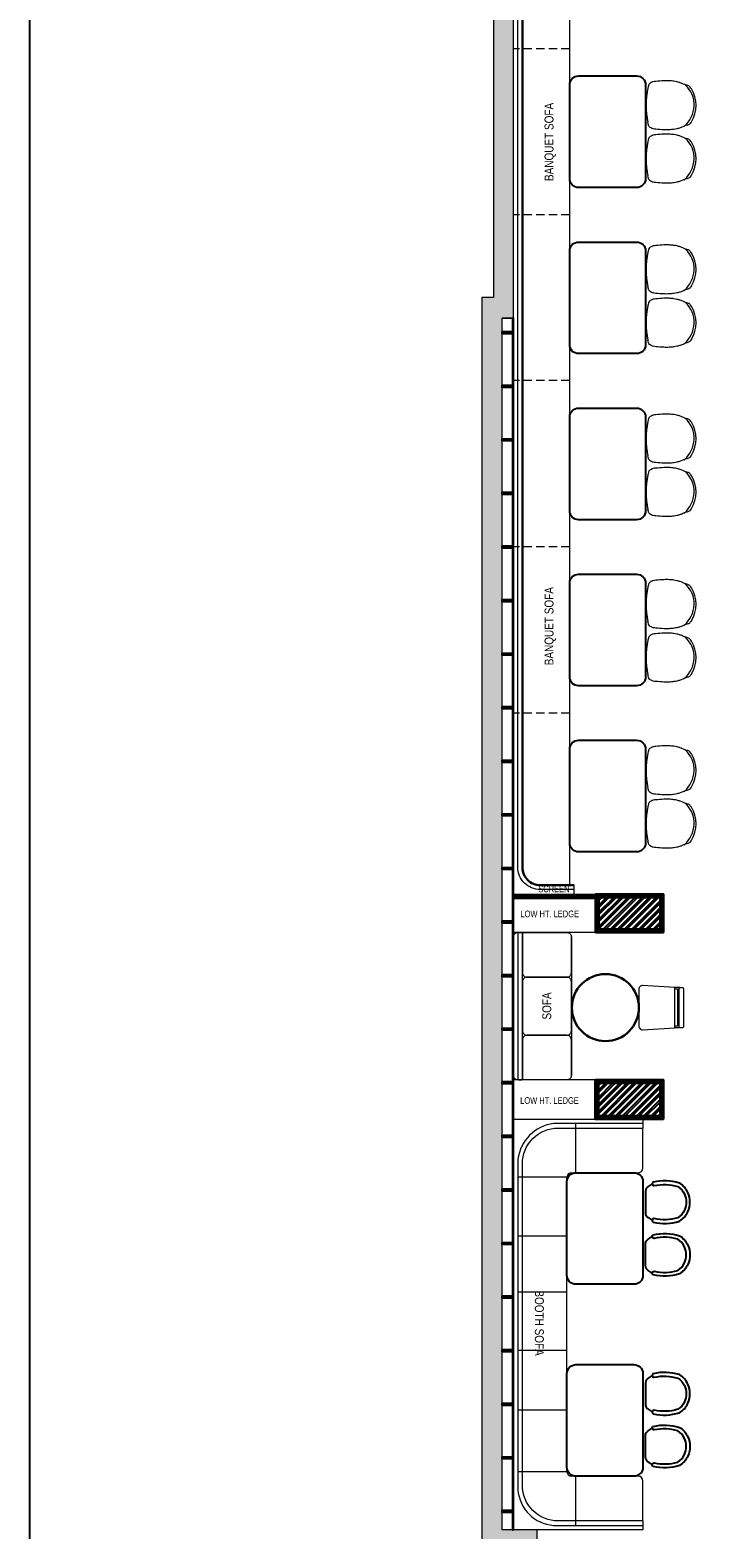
# Model space of a CAD drawing. Extents: x 3940905 to 4145695, y 925352 to 1109797.
# Tile 888 of 1056: x 4083333 to 4091131, y 1024945 to 1041743. Entities that reach past the tile are written whole.
import ezdxf

# ---------------------------------------------------------------- set-up
doc = ezdxf.new("R2010")
doc.units = 0
doc.header["$LTSCALE"] = 750
doc.header["$MEASUREMENT"] = 0
doc.linetypes.add('DASHED2', pattern=[0.375, 0.25, -0.125])
for name, color, linetype, lineweight in [('A_ FURN', 15, 'CONTINUOUS', 15), ('CIVIL WALLS', 7, 'CONTINUOUS', 30), ('FURN', 15, 'CONTINUOUS', 5), ('HATCH', 7, 'CONTINUOUS', 0), ('wall', 7, 'CONTINUOUS', 25)]:
    doc.layers.add(name, color=color, linetype=linetype, lineweight=lineweight)
for name, color, linetype in [('AR-FURNITURE', 34, 'CONTINUOUS'), ('PARTITION', 16, 'CONTINUOUS'), ('S-Hatch_8', 7, 'CONTINUOUS'), ('TEXT', 7, 'CONTINUOUS')]:
    doc.layers.add(name, color=color, linetype=linetype)
doc.styles.add('ARA-30', font='arial.ttf', dxfattribs={"width": 0.8, "height": 150})
pattern_1 = [(45, (113076.044, 4769.379), (-13.25825215, 13.25825215), [])]
pattern_2 = [(50, (113076.044, 4769.379), (21.51780548, -1.88256405), [2.25, -24.75]), (355, (113076.044, 4769.379), (-4.16254001, 22.56576401), [1.8, -19.8]), (100.45144446, (113077.837, 4769.222), (17.3552654, 20.68319973), [1.91220576, -21.03426336]), (46.1842, (113076.044, 4775.38), (32.01723992, -4.96557842), [3.375, -37.125]), (96.6356355, (113078.712, 4774.965), (28.03985837, 29.22355802), [2.86831026, -31.5514128]), (351.184164, (113076.044, 4775.38), (28.03985835, 29.223558), [2.7, -29.70000003]), (21, (113079.044, 4773.879), (17.90721156, -12.07856672), [2.25, -24.75]), (326, (113079.044, 4773.879), (7.29945996, 21.75450135), [1.8, -19.8]), (71.45144474, (113080.536, 4772.872), (25.2066713, 9.67593458), [1.9122057, -21.03426336]), (37.5, (113076.044, 4769.379), (0.36479566, 9.986815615), [0, -19.56, 0, -20.1, 0, -19.875]), (7.5, (113076.044, 4769.379), (7.892086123, 11.832351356), [0, -11.46, 0, -19.11, 0, -7.575]), (327.5, (113069.354, 4769.379), (16.014673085, -0.676646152), [0, -7.5, 0, -23.4, 0, -31.05]), (317.5, (113066.354, 4769.379), (17.49558508, 3.00314947), [0, -9.75, 0, -15.54, 0, -22.05])]

# ---------------------------------------------------------------- blocks, each defined once
blk = doc.blocks.new('gbdhsr')
at = {"layer": 'A_ FURN', "lineweight": 25}
blk.add_line((7562641, -860385), (7562884, -860385), dxfattribs=at)
blk.add_lwpolyline([(7562967, -860309, 0.417442), (7562987, -860297, 0.132147), (7562976, -860004, 0.146235), (7562870, -859909, 0.210467), (7562655, -859909, 0.146235), (7562549, -860004, 0.132147), (7562538, -860297, 0.430318), (7562558, -860309), (7562566, -860307, 0.405791), (7562578, -860287, -0.129483), (7562588, -860022, -0.13964), (7562672, -859947, -0.20833), (7562853, -859947, -0.13964), (7562937, -860022, -0.129483), (7562947, -860287, 0.405606), (7562959, -860307)], format="xyb", close=True, dxfattribs=at)
at = {"layer": 'A_ FURN', "elevation": 0}
blk.add_lwpolyline([(7562641, -860385, -0.242064), (7562588, -860354, -0.020734), (7562559, -860309), (7562566, -860307, 0.405791), (7562578, -860287, -0.129483), (7562588, -860022, -0.13964), (7562672, -859947, -0.20833), (7562853, -859947, -0.13964), (7562937, -860022, -0.129483), (7562947, -860287, 0.405164), (7562959, -860307), (7562966, -860309, -0.0202), (7562936, -860354, -0.238331), (7562884, -860385)], format="xyb", close=True, dxfattribs=at)
at = {"layer": 'A_ FURN', "lineweight": 25}
for centre, radius, start, end in [((7563119, -859981), 649, 210.3761, 215.1274), ((7562645, -860318), 67.1, 212.2664, 266.6964), ((7562880, -860318), 67.5, 273.422, 327.0432), ((7562385, -859968), 673, 324.9923, 329.6212)]:
    blk.add_arc(centre, radius, start, end, dxfattribs=at)
blk = doc.blocks.new('xffs')
at = {"layer": 'FURN'}
blk.add_line((3986080, 1026742, 0), (3986080, 1025292, 0), dxfattribs=at)
for points in [[(3986130, 1025191), (3986679, 1025191, 0.414214), (3986729, 1025241), (3986729, 1026791, 0.414214), (3986679, 1026841), (3986130, 1026841, 0.414214), (3986080, 1026791), (3986080, 1025241, 0.414214)], [(3986639, 1026841), (3986669, 1026841, -0.414214), (3986679, 1026831), (3986679, 1025201, -0.414214), (3986669, 1025191), (3986639, 1025191, -0.414214), (3986629, 1025201), (3986629, 1026831, -0.414214)]]:
    blk.add_lwpolyline(points, format="xyb", close=True, dxfattribs=at)
for points in [[(3986629, 1026831), (3986629, 1026390, -0.414214), (3986579, 1026340), (3986130, 1026340, -0.414214), (3986080, 1026390), (3986080, 1026791)], [(3986080, 1025241), (3986080, 1025640, -0.414214), (3986130, 1025690), (3986579, 1025690, -0.414214), (3986629, 1025640), (3986629, 1025201)]]:
    blk.add_lwpolyline(points, format="xyb", dxfattribs=at)
at = {"layer": 'FURN', "elevation": 0}
blk.add_lwpolyline([(3986080, 1025740), (3986080, 1026290, -0.414214), (3986130, 1026340), (3986579, 1026340, -0.414214), (3986629, 1026290), (3986629, 1025740, -0.414214), (3986579, 1025690), (3986130, 1025690, -0.414214)], format="xyb", close=True, dxfattribs=at)
blk = doc.blocks.new('gg')
at = {"layer": 'FURN'}
for p, q in [((3987992, 1031536), (3987994, 1031476)), ((3988446, 1031537), (3988444, 1031476))]:
    blk.add_line(p, q, dxfattribs=at)
at = {"layer": 'FURN', "flags": 128}
for points in [[(3988004, 1031576), (3988435, 1031576, -0.399656), (3988445, 1031567), (3988446, 1031537, -0.428842), (3988436, 1031527), (3988002, 1031526, -0.429556), (3987992, 1031537), (3987994, 1031567, -0.399115)], [(3988467, 1031118), (3988444, 1031477), (3987994, 1031477), (3987971, 1031118, 0.428923), (3988011, 1031076), (3988427, 1031076, 0.428923)]]:
    blk.add_lwpolyline(points, format="xyb", close=True, dxfattribs=at)
blk.add_lwpolyline([(3988010, 1031477), (3988010, 1031508), (3988428, 1031508), (3988428, 1031477)], dxfattribs=at)

msp = doc.modelspace()

# ---------------------------------------------------------------- hatches: boundary and pattern name
at = {"layer": 'CIVIL WALLS', "true_color": 0x136734}
h = msp.add_hatch(dxfattribs=at)
h.set_pattern_fill('AR-CONC', color=116, scale=3)
h.set_pattern_definition(pattern_2)
h.paths.add_polyline_path([(4089707, 1031674.1), (4090392, 1031674.1), (4090392, 1032029.1), (4089707, 1032029.1)], flags=16)
h.paths.add_polyline_path([(4089694.5, 1031661.6), (4090404.5, 1031661.6), (4090404.5, 1032041.6), (4089694.5, 1032041.6)])
h = msp.add_hatch(dxfattribs=at)
h.set_pattern_fill('AR-CONC', color=116, scale=3)
h.set_pattern_definition(pattern_2)
h.paths.add_polyline_path([(4089702, 1029949.1), (4090392, 1029949.1), (4090392, 1029584.1), (4089702, 1029584.1)], flags=16)
h.paths.add_polyline_path([(4089689.5, 1029961.6), (4090404.5, 1029961.6), (4090404.5, 1029571.6), (4089689.5, 1029571.6)])
at = {"layer": 'FURN'}
h = msp.add_hatch(dxfattribs=at)
h.set_pattern_fill('ANSI31', color=256)
h.set_pattern_definition([(45, (113076.04373, 4769.37868), (-0.0883883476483, 0.0883883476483), [])])
h.paths.add_polyline_path([(4088749.5, 1032066.6), (4089669.5, 1032066.6), (4089669.5, 1032016.6), (4088749.5, 1032016.6)])
at = {"layer": 'HATCH'}
h = msp.add_hatch(color=8, dxfattribs=at)
h.dxf.hatch_style = 1
h.paths.add_polyline_path([(4101119.5, 1052791.6), (4088524.5, 1052791.6), (4088524.5, 1038746.6), (4088394.5, 1038746.6), (4088394.5, 1024783.6), (4088557.5, 1024783.6), (4088557.5, 1018259.6), (4089014.5, 1018259.6), (4089014.5, 1022833.6), (4089014.5, 1024946.6), (4088624.5, 1024946.6), (4088624.5, 1038516.6), (4088749.5, 1038516.6), (4088749.5, 1052561.6), (4101119.5, 1052561.6)])
at = {"layer": 'S-Hatch_8'}
h = msp.add_hatch(dxfattribs=at)
h.set_pattern_fill('ANSI31', color=6, scale=150)
h.set_pattern_definition(pattern_1)
h.paths.add_polyline_path([(4089694.5, 1031661.6), (4090404.5, 1031661.6), (4090404.5, 1032041.6), (4089694.5, 1032041.6)], flags=16)
h.paths.add_polyline_path([(4089669.5, 1031636.6), (4090429.5, 1031636.6), (4090429.5, 1032066.6), (4089669.5, 1032066.6)])
at = {"layer": 'S-Hatch_8', "true_color": 0x636466}
h = msp.add_hatch(dxfattribs=at)
h.set_pattern_fill('ANSI32', color=251, scale=150)
h.set_pattern_definition([(45, (113076.044, 4769.38), (-39.77475644, 39.77475644), []), (45, (113102.56, 4769.38), (-39.77475644, 39.77475644), [])])
h.paths.add_polyline_path([(4089707, 1031674.1), (4090392, 1031674.1), (4090392, 1032029.1), (4089707, 1032029.1)])
h.paths.add_polyline_path([(4089702, 1029949.1), (4090392, 1029949.1), (4090392, 1029584.1), (4089702, 1029584.1)])
at = {"layer": 'S-Hatch_8'}
h = msp.add_hatch(dxfattribs=at)
h.set_pattern_fill('ANSI31', color=6, scale=150)
h.set_pattern_definition(pattern_1)
h.paths.add_polyline_path([(4089689.5, 1029961.6), (4090404.5, 1029961.6), (4090404.5, 1029571.6), (4089689.5, 1029571.6)], flags=16)
h.paths.add_polyline_path([(4089664.5, 1029986.6), (4090429.5, 1029986.6), (4090429.5, 1029546.6), (4089664.5, 1029546.6)])

# ---------------------------------------------------------------- linework, layer by layer
at = {"layer": 'AR-FURNITURE'}
msp.add_lwpolyline([(4083332.9, 1054804.7), (4105919.4, 1054804.7), (4105919.4, 1015833), (4083332.9, 1015833)], close=True, dxfattribs=at)
at = {"layer": 'CIVIL WALLS', "color": 6}
for points in [[(4089669.5, 1031636.6), (4090429.5, 1031636.6), (4090429.5, 1032066.6), (4089669.5, 1032066.6)], [(4089664.5, 1029986.6), (4090429.5, 1029986.6), (4090429.5, 1029546.6), (4089664.5, 1029546.6)]]:
    msp.add_lwpolyline(points, close=True, dxfattribs=at)
at = {"layer": 'CIVIL WALLS', "color": 116, "true_color": 0x136734}
for points in [[(4089694.5, 1031661.6), (4090404.5, 1031661.6), (4090404.5, 1032041.6), (4089694.5, 1032041.6)], [(4089689.5, 1029961.6), (4090404.5, 1029961.6), (4090404.5, 1029571.6), (4089689.5, 1029571.6)]]:
    msp.add_lwpolyline(points, close=True, dxfattribs=at)
at = {"layer": 'CIVIL WALLS'}
for points in [[(4089707, 1031674.1), (4090392, 1031674.1), (4090392, 1032029.1), (4089707, 1032029.1)], [(4089702, 1029949.1), (4090392, 1029949.1), (4090392, 1029584.1), (4089702, 1029584.1)]]:
    msp.add_lwpolyline(points, close=True, dxfattribs=at)
at = {"layer": 'FURN'}
for p, q in [((4089379.2, 1043465.3, 0.1), (4089379.2, 1032166.6, 0)), ((4088749.5, 1032020, 0.1), (4088749.5, 1032678.2, 0.1)), ((4089429.2, 1032066.6), (4089429.2, 1032166.6))]:
    msp.add_line(p, q, dxfattribs=at)
at = {"layer": 'FURN', "linetype": 'DASHED2', "ltscale": 0.5}
for p, q in [((4089379.2, 1041533.5), (4088749.2, 1041533.5)), ((4089379.2, 1039673.5), (4088749.2, 1039673.5)), ((4089379.2, 1037816, 0.1), (4088749.2, 1037816)), ((4089379.2, 1035953.5), (4088749.2, 1035953.5)), ((4089379.2, 1034093.5), (4088749.2, 1034093.5))]:
    msp.add_line(p, q, dxfattribs=at)
at = {"layer": 'FURN', "ltscale": 50}
for p, q in [((4089449.5, 1028946.6), (4089449.5, 1029496.6)), ((4090199.5, 1029496.6), (4090199.5, 1029446.6)), ((4090199.5, 1028996.6), (4090199.5, 1029446.6)), ((4089349.5, 1028896.6), (4088799.5, 1028896.6)), ((4089349.5, 1025596.6), (4089349.5, 1028896.6)), ((4089399.5, 1028946.6), (4090149.5, 1028946.6)), ((4089349.5, 1028234.6), (4088799.5, 1028234.6)), ((4089349.5, 1027606.6), (4088799.5, 1027606.6)), ((4089349.5, 1026954.9), (4088799.5, 1026954.9)), ((4089349.5, 1026287), (4088799.5, 1026287)), ((4089349.5, 1025596.6), (4088799.5, 1025596.6)), ((4090149.5, 1025546.6), (4089399.5, 1025546.6)), ((4089449.5, 1024996.6), (4089449.5, 1025546.6)), ((4090199.5, 1025046.6), (4090199.5, 1025496.6)), ((4090199.5, 1025046.6), (4090199.5, 1024996.6))]:
    msp.add_line(p, q, dxfattribs=at)
at = {"layer": 'FURN'}
msp.add_lwpolyline([(4089429.2, 1032116.6), (4089049.2, 1032116.6, -0.4142136), (4088799.2, 1032366.6), (4088799.2, 1043265.3, -0.4142136), (4089049.2, 1043515.3), (4089429.2, 1043515.3)], format="xyb", dxfattribs=at)
at = {"layer": 'FURN', "lineweight": 30}
msp.add_lwpolyline([(4089429.2, 1032166.6), (4089049.2, 1032166.6, -0.4142136), (4088849.2, 1032366.6), (4088849.2, 1043265.3, -0.4142136), (4089049.2, 1043465.3), (4089429.2, 1043465.3)], format="xyb", dxfattribs=at)
at = {"layer": 'FURN', "lineweight": 25}
for points in [[(4089379.6, 1040078.5), (4089379.6, 1041128.5, -0.4142108), (4089479.6, 1041228.5), (4090129.5, 1041228.5, -0.4142163), (4090229.5, 1041128.5), (4090229.5, 1040078.5, -0.4142108), (4090129.5, 1039978.5), (4089479.6, 1039978.5, -0.4142163)], [(4089379.6, 1038218.5), (4089379.6, 1039268.5, -0.4142108), (4089479.6, 1039368.5), (4090129.5, 1039368.5, -0.4142163), (4090229.5, 1039268.5), (4090229.5, 1038218.5, -0.4142108), (4090129.5, 1038118.5), (4089479.6, 1038118.5, -0.4142163)], [(4089379.5, 1036358.5), (4089379.6, 1037408.5, -0.4142108), (4089479.6, 1037508.5), (4090129.5, 1037508.5, -0.4142163), (4090229.5, 1037408.5), (4090229.5, 1036358.5, -0.4142108), (4090129.5, 1036258.5), (4089479.5, 1036258.5, -0.4142163)], [(4089379.5, 1034498.5), (4089379.5, 1035548.5, -0.4142108), (4089479.5, 1035648.5), (4090129.5, 1035648.5, -0.4142163), (4090229.5, 1035548.5), (4090229.5, 1034498.5, -0.4142108), (4090129.5, 1034398.5), (4089479.5, 1034398.5, -0.4142163)], [(4089379.5, 1032638.5), (4089379.5, 1033688.5, -0.4142108), (4089479.5, 1033788.5), (4090129.5, 1033788.5, -0.4142163), (4090229.5, 1033688.5), (4090229.5, 1032638.5, -0.4142108), (4090129.5, 1032538.5), (4089479.5, 1032538.5, -0.4142163)], [(4089349.5, 1027796.6), (4089349.5, 1028846.6, -0.4142108), (4089449.5, 1028946.6), (4090099.5, 1028946.6, -0.4142163), (4090199.5, 1028846.6), (4090199.5, 1027796.6, -0.4142108), (4090099.5, 1027696.6), (4089449.5, 1027696.6, -0.4142163)], [(4089349.5, 1025646.6), (4089349.5, 1026696.6, -0.4142108), (4089449.5, 1026796.6), (4090099.5, 1026796.6, -0.4142163), (4090199.5, 1026696.6), (4090199.5, 1025646.6, -0.4142108), (4090099.5, 1025546.6), (4089449.5, 1025546.6, -0.4142163)]]:
    msp.add_lwpolyline(points, format="xyb", close=True, dxfattribs=at)
at = {"layer": 'FURN'}
msp.add_lwpolyline([(4088749.5, 1032066.6), (4089669.5, 1032066.6), (4089669.5, 1032016.6), (4088749.5, 1032016.6)], close=True, dxfattribs=at)
at = {"layer": 'FURN', "lineweight": 0, "ltscale": 2}
for points in [[(4089669.5, 1031636.6), (4088749.5, 1031636.6), (4088749.5, 1032016.6), (4089669.5, 1032016.6)], [(4089664.5, 1029986.6), (4088749.5, 1029986.6), (4088749.5, 1029546.6), (4089664.5, 1029546.6)]]:
    msp.add_lwpolyline(points, close=True, dxfattribs=at)
at = {"layer": 'FURN', "ltscale": 50}
msp.add_lwpolyline([(4090199.5, 1029496.6), (4089199.5, 1029496.6, 0.3437243), (4088799.5, 1029096.6), (4088799.5, 1025396.6, 0.3739356), (4089199.5, 1024996.6), (4090199.5, 1024996.6), (4090199.5, 1024946.6), (4088816.1, 1024946.6, 0.0681798), (4088802.5, 1024946.6), (4088749.5, 1024946.6), (4088749.5, 1029546.6), (4090199.5, 1029546.6)], format="xyb", close=True, dxfattribs=at)
msp.add_lwpolyline([(4090199.5, 1025046.6), (4089249.5, 1025046.6, -0.4142141), (4088849.5, 1025446.6), (4088849.5, 1029046.6, -0.4142136), (4089249.5, 1029446.6), (4090199.5, 1029446.6)], format="xyb", dxfattribs=at)
at = {"layer": 'FURN', "lineweight": 30}
msp.add_circle((4089779.9, 1030794.9), 375, dxfattribs=at)
at = {"layer": 'FURN', "ltscale": 2}
for centre, radius, start, end in [((4090463.6, 1040902.2), 310.1, 309.8995, 46.37709), ((4091323.7, 1040899.5), 1086.6, 169.74552, 190.2765), ((4090448, 1040899.2), 347.8, 328.11996, 31.90068), ((4091323.7, 1040301.8), 1086.6, 169.74552, 190.2765), ((4090463.6, 1040304.5), 310.1, 309.8995, 46.37709), ((4090448, 1040301.5), 347.8, 328.11996, 31.90068), ((4090463.6, 1039064.3), 310.1, 309.8995, 46.37709), ((4091323.7, 1039061.6), 1086.6, 169.74552, 190.2765), ((4090448, 1039061.3), 347.8, 328.11996, 31.90068), ((4091323.7, 1038463.9), 1086.6, 169.74552, 190.2765), ((4090463.6, 1038466.6), 310.1, 309.8995, 46.37709), ((4090448, 1038463.6), 347.8, 328.11996, 31.90068), ((4091323.7, 1037166.1), 1086.6, 169.74552, 190.2765), ((4090463.6, 1037168.8), 310.1, 309.8995, 46.37709), ((4090448, 1037165.8), 347.8, 328.11996, 31.90068), ((4091323.7, 1036568.4), 1086.6, 169.74552, 190.2765), ((4090463.6, 1036571.1), 310.1, 309.8995, 46.37709), ((4090448, 1036568.1), 347.8, 328.11996, 31.90068), ((4091323.7, 1035312.8), 1086.6, 169.74552, 190.2765), ((4090463.6, 1035315.5), 310.1, 309.8995, 46.37709), ((4090448, 1035312.5), 347.8, 328.11996, 31.90068), ((4090463.6, 1034717.8), 310.1, 309.8995, 46.37709), ((4091323.7, 1034715.1), 1086.6, 169.74552, 190.2765), ((4090448, 1034714.8), 347.8, 328.11996, 31.90068), ((4091323.7, 1033452), 1086.6, 169.74552, 190.2765), ((4090463.6, 1033454.7), 310.1, 309.8995, 46.37709), ((4090448, 1033451.7), 347.8, 328.11996, 31.90068), ((4090463.6, 1032857), 310.1, 309.8995, 46.37709), ((4091323.7, 1032854.3), 1086.6, 169.74552, 190.2765), ((4090448, 1032854), 347.8, 328.11996, 31.90068)]:
    msp.add_arc(centre, radius, start, end, dxfattribs=at)
at = {"layer": 'FURN', "ltscale": 50}
for centre, start, end in [((4089399.5, 1028896.6), 90, 180), ((4090149.5, 1028996.6), 270, 0), ((4089399.5, 1025596.6), 180, 270), ((4090149.5, 1025496.6), 0, 90)]:
    msp.add_arc(centre, 50, start, end, dxfattribs=at)
at = {"layer": 'FURN', "ltscale": 2}
for points in [[(4090743.2, 1041083), (4090730.7, 1041101.4), (4090717.8, 1041113.8), (4090704.9, 1041120.2), (4090681.8, 1041125.8), (4090655.6, 1041136.6), (4090617.7, 1041152.1), (4090581.6, 1041162.1), (4090546.8, 1041168.5), (4090493.7, 1041173.8), (4090433.9, 1041173.8), (4090346.2, 1041167), (4090313.9, 1041162.6), (4090299.9, 1041157.8), (4090281.9, 1041147.4), (4090265.8, 1041131.7), (4090261.8, 1041118), (4090254.4, 1041092.6)], [(4090743.3, 1040715.6), (4090730.8, 1040697.2), (4090717.8, 1040684.8), (4090705, 1040678.4), (4090681.9, 1040672.8), (4090655.7, 1040662), (4090617.8, 1040646.5), (4090581.7, 1040636.5), (4090546.9, 1040630.1), (4090493.8, 1040624.8), (4090433.9, 1040624.8), (4090346.2, 1040631.6), (4090314, 1040636), (4090299.9, 1040640.8), (4090281.9, 1040651.2), (4090265.9, 1040666.9), (4090261.8, 1040680.6), (4090254.5, 1040705.7)], [(4090743.2, 1040485.3), (4090730.7, 1040503.7), (4090717.8, 1040516.1), (4090704.9, 1040522.5), (4090681.8, 1040528.1), (4090655.6, 1040538.9), (4090617.7, 1040554.4), (4090581.6, 1040564.4), (4090546.8, 1040570.8), (4090493.7, 1040576.1), (4090433.9, 1040576.1), (4090346.2, 1040569.3), (4090313.9, 1040564.9), (4090299.9, 1040560.1), (4090281.9, 1040549.7), (4090265.8, 1040534.1), (4090261.8, 1040520.3), (4090254.4, 1040494.9)], [(4090743.3, 1040117.9), (4090730.8, 1040099.5), (4090717.8, 1040087.1), (4090705, 1040080.7), (4090681.9, 1040075.1), (4090655.7, 1040064.3), (4090617.8, 1040048.8), (4090581.7, 1040038.8), (4090546.9, 1040032.4), (4090493.8, 1040027.1), (4090433.9, 1040027.1), (4090346.2, 1040033.9), (4090314, 1040038.3), (4090299.9, 1040043.1), (4090281.9, 1040053.5), (4090265.9, 1040069.2), (4090261.8, 1040082.9), (4090254.5, 1040108)], [(4090743.2, 1039245.1), (4090730.7, 1039263.5), (4090717.8, 1039275.8), (4090704.9, 1039282.3), (4090681.8, 1039287.8), (4090655.6, 1039298.6), (4090617.7, 1039314.1), (4090581.6, 1039324.2), (4090546.8, 1039330.6), (4090493.7, 1039335.8), (4090433.9, 1039335.8), (4090346.2, 1039329), (4090313.9, 1039324.7), (4090299.9, 1039319.9), (4090281.9, 1039309.4), (4090265.8, 1039293.8), (4090261.8, 1039280), (4090254.4, 1039254.7)], [(4090743.3, 1038877.6), (4090730.8, 1038859.2), (4090717.8, 1038846.9), (4090705, 1038840.5), (4090681.9, 1038834.9), (4090655.7, 1038824.1), (4090617.8, 1038808.6), (4090581.7, 1038798.5), (4090546.9, 1038792.1), (4090493.8, 1038786.9), (4090433.9, 1038786.9), (4090346.2, 1038793.7), (4090314, 1038798), (4090299.9, 1038802.8), (4090281.9, 1038813.3), (4090265.9, 1038828.9), (4090261.8, 1038842.7), (4090254.5, 1038867.7)], [(4090743.2, 1038647.4), (4090730.7, 1038665.8), (4090717.8, 1038678.1), (4090704.9, 1038684.6), (4090681.8, 1038690.2), (4090655.6, 1038700.9), (4090617.7, 1038716.4), (4090581.6, 1038726.5), (4090546.8, 1038732.9), (4090493.7, 1038738.1), (4090433.9, 1038738.1), (4090346.2, 1038731.3), (4090313.9, 1038727), (4090299.9, 1038722.2), (4090281.9, 1038711.7), (4090265.8, 1038696.1), (4090261.8, 1038682.3), (4090254.4, 1038657)], [(4090743.3, 1038279.9), (4090730.8, 1038261.6), (4090717.8, 1038249.2), (4090705, 1038242.8), (4090681.9, 1038237.2), (4090655.7, 1038226.4), (4090617.8, 1038210.9), (4090581.7, 1038200.8), (4090546.9, 1038194.4), (4090493.8, 1038189.2), (4090433.9, 1038189.2), (4090346.2, 1038196), (4090314, 1038200.3), (4090299.9, 1038205.1), (4090281.9, 1038215.6), (4090265.9, 1038231.2), (4090261.8, 1038245), (4090254.5, 1038270)], [(4090743.2, 1037349.5), (4090730.7, 1037367.9), (4090717.8, 1037380.3), (4090704.9, 1037386.7), (4090681.8, 1037392.3), (4090655.6, 1037403.1), (4090617.7, 1037418.6), (4090581.6, 1037428.7), (4090546.8, 1037435.1), (4090493.7, 1037440.3), (4090433.9, 1037440.3), (4090346.2, 1037433.5), (4090313.9, 1037429.2), (4090299.9, 1037424.4), (4090281.9, 1037413.9), (4090265.8, 1037398.3), (4090261.8, 1037384.5), (4090254.4, 1037359.1)], [(4090743.3, 1036982.1), (4090730.8, 1036963.7), (4090717.8, 1036951.4), (4090705, 1036944.9), (4090681.9, 1036939.3), (4090655.7, 1036928.6), (4090617.8, 1036913.1), (4090581.7, 1036903), (4090546.9, 1036896.6), (4090493.8, 1036891.4), (4090433.9, 1036891.4), (4090346.2, 1036898.2), (4090314, 1036902.5), (4090299.9, 1036907.3), (4090281.9, 1036917.8), (4090265.9, 1036933.4), (4090261.8, 1036947.2), (4090254.5, 1036972.2)], [(4090743.2, 1036751.9), (4090730.7, 1036770.2), (4090717.8, 1036782.6), (4090704.9, 1036789), (4090681.8, 1036794.6), (4090655.6, 1036805.4), (4090617.7, 1036820.9), (4090581.6, 1036831), (4090546.8, 1036837.4), (4090493.7, 1036842.6), (4090433.9, 1036842.6), (4090346.2, 1036835.8), (4090313.9, 1036831.5), (4090299.9, 1036826.7), (4090281.9, 1036816.2), (4090265.8, 1036800.6), (4090261.8, 1036786.8), (4090254.4, 1036761.4)], [(4090743.3, 1036384.4), (4090730.8, 1036366), (4090717.8, 1036353.7), (4090705, 1036347.2), (4090681.9, 1036341.6), (4090655.7, 1036330.9), (4090617.8, 1036315.4), (4090581.7, 1036305.3), (4090546.9, 1036298.9), (4090493.8, 1036293.7), (4090433.9, 1036293.7), (4090346.2, 1036300.5), (4090314, 1036304.8), (4090299.9, 1036309.6), (4090281.9, 1036320.1), (4090265.9, 1036335.7), (4090261.8, 1036349.5), (4090254.5, 1036374.5)], [(4090743.2, 1035496.3), (4090730.7, 1035514.7), (4090717.8, 1035527), (4090704.9, 1035533.5), (4090681.8, 1035539), (4090655.6, 1035549.8), (4090617.7, 1035565.3), (4090581.6, 1035575.4), (4090546.8, 1035581.8), (4090493.7, 1035587), (4090433.9, 1035587), (4090346.2, 1035580.2), (4090313.9, 1035575.9), (4090299.9, 1035571.1), (4090281.9, 1035560.6), (4090265.8, 1035545), (4090261.8, 1035531.2), (4090254.4, 1035505.9)], [(4090743.3, 1035128.8), (4090730.8, 1035110.4), (4090717.8, 1035098.1), (4090705, 1035091.7), (4090681.9, 1035086.1), (4090655.7, 1035075.3), (4090617.8, 1035059.8), (4090581.7, 1035049.7), (4090546.9, 1035043.3), (4090493.8, 1035038.1), (4090433.9, 1035038.1), (4090346.2, 1035044.9), (4090314, 1035049.2), (4090299.9, 1035054), (4090281.9, 1035064.5), (4090265.9, 1035080.1), (4090261.8, 1035093.9), (4090254.5, 1035118.9)], [(4090743.2, 1034898.6), (4090730.7, 1034917), (4090717.8, 1034929.3), (4090704.9, 1034935.8), (4090681.8, 1034941.3), (4090655.6, 1034952.1), (4090617.7, 1034967.6), (4090581.6, 1034977.7), (4090546.8, 1034984.1), (4090493.7, 1034989.3), (4090433.9, 1034989.3), (4090346.2, 1034982.5), (4090313.9, 1034978.2), (4090299.9, 1034973.4), (4090281.9, 1034962.9), (4090265.8, 1034947.3), (4090261.8, 1034933.5), (4090254.4, 1034908.2)], [(4090743.3, 1034531.1), (4090730.8, 1034512.8), (4090717.8, 1034500.4), (4090705, 1034494), (4090681.9, 1034488.4), (4090655.7, 1034477.6), (4090617.8, 1034462.1), (4090581.7, 1034452), (4090546.9, 1034445.6), (4090493.8, 1034440.4), (4090433.9, 1034440.4), (4090346.2, 1034447.2), (4090314, 1034451.5), (4090299.9, 1034456.3), (4090281.9, 1034466.8), (4090265.9, 1034482.4), (4090261.8, 1034496.2), (4090254.5, 1034521.2)], [(4090743.2, 1033635.5), (4090730.7, 1033653.9), (4090717.8, 1033666.2), (4090704.9, 1033672.7), (4090681.8, 1033678.3), (4090655.6, 1033689.1), (4090617.7, 1033704.6), (4090581.6, 1033714.6), (4090546.8, 1033721), (4090493.7, 1033726.2), (4090433.9, 1033726.2), (4090346.2, 1033719.4), (4090313.9, 1033715.1), (4090299.9, 1033710.3), (4090281.9, 1033699.9), (4090265.8, 1033684.2), (4090261.8, 1033670.5), (4090254.4, 1033645.1)], [(4090743.3, 1033268.1), (4090730.8, 1033249.7), (4090717.8, 1033237.3), (4090705, 1033230.9), (4090681.9, 1033225.3), (4090655.7, 1033214.5), (4090617.8, 1033199), (4090581.7, 1033189), (4090546.9, 1033182.6), (4090493.8, 1033177.3), (4090433.9, 1033177.3), (4090346.2, 1033184.1), (4090314, 1033188.5), (4090299.9, 1033193.2), (4090281.9, 1033203.7), (4090265.9, 1033219.3), (4090261.8, 1033233.1), (4090254.5, 1033258.2)], [(4090743.2, 1033037.8), (4090730.7, 1033056.2), (4090717.8, 1033068.6), (4090704.9, 1033075), (4090681.8, 1033080.6), (4090655.6, 1033091.4), (4090617.7, 1033106.9), (4090581.6, 1033116.9), (4090546.8, 1033123.3), (4090493.7, 1033128.6), (4090433.9, 1033128.6), (4090346.2, 1033121.7), (4090313.9, 1033117.4), (4090299.9, 1033112.6), (4090281.9, 1033102.2), (4090265.8, 1033086.5), (4090261.8, 1033072.8), (4090254.4, 1033047.4)], [(4090743.3, 1032670.4), (4090730.8, 1032652), (4090717.8, 1032639.6), (4090705, 1032633.2), (4090681.9, 1032627.6), (4090655.7, 1032616.8), (4090617.8, 1032601.3), (4090581.7, 1032591.3), (4090546.9, 1032584.9), (4090493.8, 1032579.6), (4090433.9, 1032579.6), (4090346.2, 1032586.4), (4090314, 1032590.8), (4090299.9, 1032595.5), (4090281.9, 1032606), (4090265.9, 1032621.6), (4090261.8, 1032635.4), (4090254.5, 1032660.5)]]:
    msp.add_spline(points, degree=3, dxfattribs=at)
at = {"layer": 'PARTITION', "color": 8, "ltscale": 2}
for p, q in [((4088624.5, 1038365.8), (4088737.5, 1038340.8)), ((4088624.5, 1038340.8), (4088737.5, 1038365.8)), ((4088624.5, 1037765.8), (4088737.5, 1037740.8)), ((4088624.5, 1037740.8), (4088737.5, 1037765.8)), ((4088624.5, 1037165.8), (4088737.5, 1037140.8)), ((4088624.5, 1037140.8), (4088737.5, 1037165.8)), ((4088624.5, 1036565.8), (4088737.5, 1036540.8)), ((4088624.5, 1036540.8), (4088737.5, 1036565.8)), ((4088624.5, 1035965.8), (4088737.5, 1035940.8)), ((4088624.5, 1035940.8), (4088737.5, 1035965.8)), ((4088624.5, 1035365.8), (4088737.5, 1035340.8)), ((4088624.5, 1035340.8), (4088737.5, 1035365.8)), ((4088624.5, 1034765.8), (4088737.5, 1034740.8)), ((4088624.5, 1034740.8), (4088737.5, 1034765.8)), ((4088624.5, 1034165.8), (4088737.5, 1034140.8)), ((4088624.5, 1034140.8), (4088737.5, 1034165.8)), ((4088624.5, 1033565.8), (4088737.5, 1033540.8)), ((4088624.5, 1033540.8), (4088737.5, 1033565.8)), ((4088624.5, 1032965.8), (4088737.5, 1032940.8)), ((4088624.5, 1032940.8), (4088737.5, 1032965.8)), ((4088624.5, 1032365.8), (4088737.5, 1032340.8)), ((4088624.5, 1032340.8), (4088737.5, 1032365.8)), ((4088624.5, 1031765.8), (4088737.5, 1031740.8)), ((4088624.5, 1031740.8), (4088737.5, 1031765.8)), ((4088624.5, 1031165.8), (4088737.5, 1031140.8)), ((4088624.5, 1031140.8), (4088737.5, 1031165.8)), ((4088624.5, 1030565.8), (4088737.5, 1030540.8)), ((4088624.5, 1030540.8), (4088737.5, 1030565.8)), ((4088624.5, 1029965.8), (4088737.5, 1029940.8)), ((4088624.5, 1029940.8), (4088737.5, 1029965.8)), ((4088624.5, 1029365.8), (4088737.5, 1029340.8)), ((4088624.5, 1029340.8), (4088737.5, 1029365.8)), ((4088624.5, 1028765.8), (4088737.5, 1028740.8)), ((4088624.5, 1028740.8), (4088737.5, 1028765.8)), ((4088624.5, 1028165.8), (4088737.5, 1028140.8)), ((4088624.5, 1028140.8), (4088737.5, 1028165.8)), ((4088624.5, 1027565.8), (4088737.5, 1027540.8)), ((4088624.5, 1027540.8), (4088737.5, 1027565.8)), ((4088624.5, 1026965.8), (4088737.5, 1026940.8)), ((4088624.5, 1026940.8), (4088737.5, 1026965.8)), ((4088624.5, 1026365.8), (4088737.5, 1026340.8)), ((4088624.5, 1026340.8), (4088737.5, 1026365.8)), ((4088624.5, 1025765.8), (4088737.5, 1025740.8)), ((4088624.5, 1025740.8), (4088737.5, 1025765.8)), ((4088624.5, 1025165.8), (4088737.5, 1025140.8)), ((4088624.5, 1025140.8), (4088737.5, 1025165.8))]:
    msp.add_line(p, q, dxfattribs=at)
at = {"layer": 'PARTITION', "ltscale": 2}
msp.add_lwpolyline([(4088737.5, 1024946.6), (4088749.5, 1024946.6), (4088749.5, 1038516.6), (4088737.5, 1038516.6)], close=True, dxfattribs=at)
for points in [[(4088624.5, 1038365.8), (4088737.5, 1038365.8), (4088737.5, 1038340.8), (4088624.5, 1038340.8), (4088624.5, 1038365.8)], [(4088624.5, 1037765.8), (4088737.5, 1037765.8), (4088737.5, 1037740.8), (4088624.5, 1037740.8), (4088624.5, 1037765.8)], [(4088624.5, 1037165.8), (4088737.5, 1037165.8), (4088737.5, 1037140.8), (4088624.5, 1037140.8), (4088624.5, 1037165.8)], [(4088624.5, 1036565.8), (4088737.5, 1036565.8), (4088737.5, 1036540.8), (4088624.5, 1036540.8), (4088624.5, 1036565.8)], [(4088624.5, 1035965.8), (4088737.5, 1035965.8), (4088737.5, 1035940.8), (4088624.5, 1035940.8), (4088624.5, 1035965.8)], [(4088624.5, 1035365.8), (4088737.5, 1035365.8), (4088737.5, 1035340.8), (4088624.5, 1035340.8), (4088624.5, 1035365.8)], [(4088624.5, 1034765.8), (4088737.5, 1034765.8), (4088737.5, 1034740.8), (4088624.5, 1034740.8), (4088624.5, 1034765.8)], [(4088624.5, 1034165.8), (4088737.5, 1034165.8), (4088737.5, 1034140.8), (4088624.5, 1034140.8), (4088624.5, 1034165.8)], [(4088624.5, 1033565.8), (4088737.5, 1033565.8), (4088737.5, 1033540.8), (4088624.5, 1033540.8), (4088624.5, 1033565.8)], [(4088624.5, 1032965.8), (4088737.5, 1032965.8), (4088737.5, 1032940.8), (4088624.5, 1032940.8), (4088624.5, 1032965.8)], [(4088624.5, 1032365.8), (4088737.5, 1032365.8), (4088737.5, 1032340.8), (4088624.5, 1032340.8), (4088624.5, 1032365.8)], [(4088624.5, 1031765.8), (4088737.5, 1031765.8), (4088737.5, 1031740.8), (4088624.5, 1031740.8), (4088624.5, 1031765.8)], [(4088624.5, 1031165.8), (4088737.5, 1031165.8), (4088737.5, 1031140.8), (4088624.5, 1031140.8), (4088624.5, 1031165.8)], [(4088624.5, 1030565.8), (4088737.5, 1030565.8), (4088737.5, 1030540.8), (4088624.5, 1030540.8), (4088624.5, 1030565.8)], [(4088624.5, 1029965.8), (4088737.5, 1029965.8), (4088737.5, 1029940.8), (4088624.5, 1029940.8), (4088624.5, 1029965.8)], [(4088624.5, 1029365.8), (4088737.5, 1029365.8), (4088737.5, 1029340.8), (4088624.5, 1029340.8), (4088624.5, 1029365.8)], [(4088624.5, 1028765.8), (4088737.5, 1028765.8), (4088737.5, 1028740.8), (4088624.5, 1028740.8), (4088624.5, 1028765.8)], [(4088624.5, 1028165.8), (4088737.5, 1028165.8), (4088737.5, 1028140.8), (4088624.5, 1028140.8), (4088624.5, 1028165.8)], [(4088624.5, 1027565.8), (4088737.5, 1027565.8), (4088737.5, 1027540.8), (4088624.5, 1027540.8), (4088624.5, 1027565.8)], [(4088624.5, 1026965.8), (4088737.5, 1026965.8), (4088737.5, 1026940.8), (4088624.5, 1026940.8), (4088624.5, 1026965.8)], [(4088624.5, 1026365.8), (4088737.5, 1026365.8), (4088737.5, 1026340.8), (4088624.5, 1026340.8), (4088624.5, 1026365.8)], [(4088624.5, 1025765.8), (4088737.5, 1025765.8), (4088737.5, 1025740.8), (4088624.5, 1025740.8), (4088624.5, 1025765.8)], [(4088624.5, 1025165.8), (4088737.5, 1025165.8), (4088737.5, 1025140.8), (4088624.5, 1025140.8), (4088624.5, 1025165.8)]]:
    msp.add_lwpolyline(points, dxfattribs=at)
at = {"layer": 'wall', "lineweight": 0, "ltscale": 2}
msp.add_lwpolyline([(4101119.5, 1052791.6), (4088524.5, 1052791.6), (4088524.5, 1038746.6), (4088394.5, 1038746.6), (4088394.5, 1024783.6), (4088557.5, 1024783.6), (4088557.5, 1018259.6), (4089014.5, 1018259.6), (4089014.5, 1024946.6), (4088624.5, 1024946.6), (4088624.5, 1038516.6), (4088749.5, 1038516.6), (4088749.5, 1052561.6), (4101119.5, 1052561.6)], close=True, dxfattribs=at)
msp.add_lwpolyline([(4088749.5, 1025248.4), (4088749.5, 1038516.6), (4088624.5, 1038516.6)], dxfattribs=at)

# ---------------------------------------------------------------- block references
at = {"layer": 'FURN', "xscale": -1}
msp.add_blockref('xffs', (8075479, 4795.4), dxfattribs=at)
at = {"layer": 'FURN', "rotation": 270}
msp.add_blockref('gg', (3059079, 5019013.9), dxfattribs=at)
at = {"layer": 'FURN', "lineweight": 5, "rotation": 270}
for p in [(4950613.2, 8591379.2, 0.1), (4950613.2, 8589233.6, 0.1)]:
    msp.add_blockref('gbdhsr', p, dxfattribs=at)
at = {"layer": 'FURN', "lineweight": 5, "xscale": -1, "rotation": 270}
for p in [(4950613.2, -6534736, 0.1), (4950613.2, -6536881.5, 0.1)]:
    msp.add_blockref('gbdhsr', p, dxfattribs=at)

# ---------------------------------------------------------------- texts
at = {"layer": 'TEXT', "char_height": 100, "attachment_point": 1, "style": 'ARA-30'}
for s, insert, width, rotation in [('\\pxqc;BANQUET SOFA ', (4089098.1, 1039403.2), 2172.229, 90), ('\\pxqc;BANQUET SOFA ', (4089098.1, 1033980.5), 2172.229, 90), (' SOFA ', (4089073, 1030630.4, 0.1), 2479.152, 90), ('  BOOTH SOFA ', (4089089.7, 1027690.7), 2479.152, 270)]:
    msp.add_mtext(s, dxfattribs=dict(at, insert=insert, width=width, rotation=rotation))
at = {"layer": 'TEXT', "char_height": 75, "attachment_point": 1, "style": 'ARA-30'}
for s, insert, width in [('SCREEN ', (4089027.8, 1032162), 726.464), ('LOW HT. LEDGE', (4088827.7, 1031882), 976.277), ('LOW HT. LEDGE', (4088825.2, 1029792), 976.277)]:
    msp.add_mtext(s, dxfattribs=dict(at, insert=insert, width=width))

doc.saveas('drawing.dxf')
